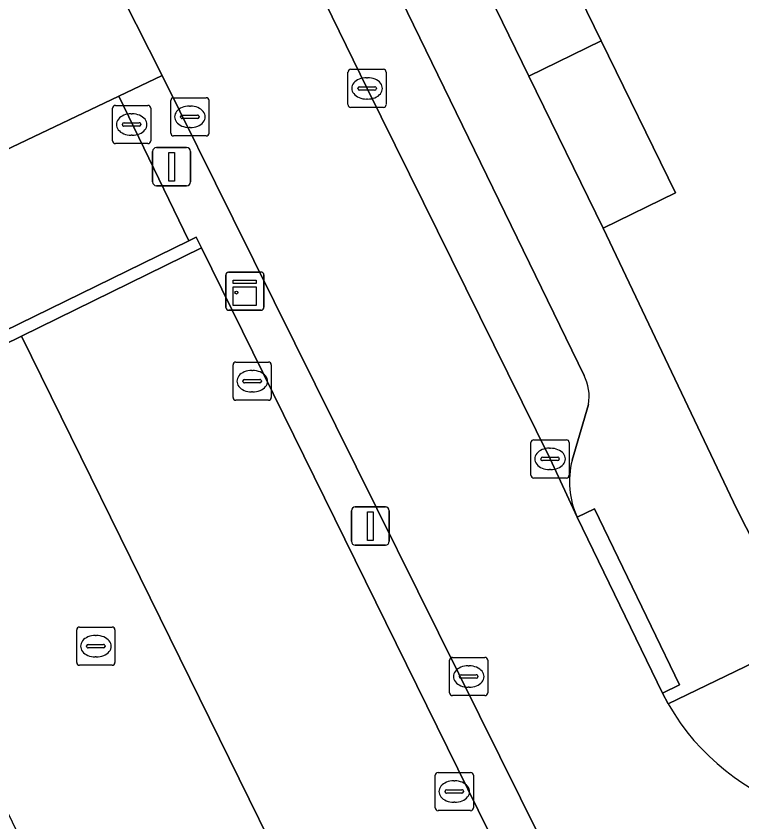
# Model space of a CAD drawing. Extents: x 160455 to 162082, y 388339 to 389736.
# Drawn here: x 161082.33 to 161101.33, y 388870.84 to 388891.93 of the extents above; entities that cross this region are included whole.
import ezdxf

# ---------------------------------------------------------------- set-up
doc = ezdxf.new("R2010")
doc.units = 0
for name, color, linetype in [('IMGEO_Erf', 7, 'Continuous'), ('IMGEO_Groenvoorziening', 7, 'Continuous'), ('IMGEO_Kast', 7, 'Continuous'), ('IMGEO_Kolk', 7, 'Continuous'), ('IMGEO_Lichtmast', 7, 'Continuous'), ('IMGEO_Muur', 7, 'Continuous'), ('IMGEO_Pand', 7, 'Continuous'), ('IMGEO_Parkeervlak_open', 7, 'Continuous'), ('IMGEO_Rijbaan_lokaal_open', 7, 'Continuous'), ('IMGEO_Rioolput', 7, 'Continuous'), ('IMGEO_Voetpad_open', 7, 'Continuous')]:
    doc.layers.add(name, color=color, linetype=linetype)

msp = doc.modelspace()

# ---------------------------------------------------------------- linework, layer by layer
at = {"layer": 'IMGEO_Erf'}
msp.add_lwpolyline([(161127.179, 388885.52), (161124.681, 388890.642), (161122.734, 388889.689), (161122.261, 388889.457), (161118.828, 388887.777), (161113.543, 388885.191), (161107.695, 388882.329), (161102.17, 388893.621), (161107.708, 388896.331), (161105.174, 388901.51), (161099.636, 388898.8), (161094.15, 388910.011), (161087.685, 388906.848), (161089.181, 388903.796), (161091.225, 388899.628), (161093.118, 388900.553), (161095.036, 388896.627), (161097.647, 388891.282), (161099.592, 388887.301), (161097.699, 388886.376), (161101.196, 388879.021), (161102.926, 388875.63)], dxfattribs=at)
at = {"layer": 'IMGEO_Groenvoorziening'}
for points in [[(161086.153, 388890.371), (161085.023, 388889.833), (161086.849, 388886.042), (161087.042, 388886.136), (161087.184, 388885.864), (161095.502, 388868.964), (161095.555, 388868.852), (161095.86, 388868.051), (161096.586, 388868.41)], [(161096.773, 388868.98), (161096.743, 388869.041), (161096.668, 388869.169), (161096.61, 388869.291), (161088.014, 388886.618), (161086.153, 388890.371)]]:
    msp.add_lwpolyline(points, dxfattribs=at)
at = {"layer": 'IMGEO_Kast'}
for p, q in [((161087.82, 388884.301), (161087.82, 388885.142)), ((161087.82, 388885.142), (161087.82, 388884.301)), ((161087.895, 388885.226), (161088.736, 388885.226)), ((161088.736, 388885.226), (161087.895, 388885.226)), ((161088.82, 388885.151), (161088.82, 388884.31)), ((161088.82, 388884.31), (161088.82, 388885.151)), ((161088.745, 388884.226), (161087.904, 388884.226)), ((161087.904, 388884.226), (161088.745, 388884.226))]:
    msp.add_line(p, q, dxfattribs=at)
for points in [[(161088.015, 388885.016), (161088.615, 388885.016), (161088.615, 388884.931), (161088.015, 388884.931), (161088.015, 388885.016)], [(161088.015, 388884.841), (161088.615, 388884.841), (161088.615, 388884.352), (161088.015, 388884.352), (161088.015, 388884.841)]]:
    msp.add_lwpolyline(points, dxfattribs=at)
msp.add_circle((161088.099, 388884.69), 0.0377, dxfattribs=at)
for centre, start, end in [((161087.898, 388885.148), 92.4484, 184.2845), ((161087.898, 388885.148), 92.4484, 184.2845), ((161088.742, 388885.148), 2.4484, 94.2845), ((161088.742, 388885.148), 2.4484, 94.2845), ((161087.898, 388884.304), 182.4484, 274.2845), ((161087.898, 388884.304), 182.4484, 274.2845), ((161088.742, 388884.304), 272.4484, 4.2845), ((161088.742, 388884.304), 272.4484, 4.2845)]:
    msp.add_arc(centre, 0.0779, start, end, dxfattribs=at)
at = {"layer": 'IMGEO_Kolk'}
for p, q in [((161091.094, 388890.534), (161091.946, 388890.534)), ((161091.019, 388889.608), (161091.019, 388890.46)), ((161092.02, 388890.46), (161092.02, 388889.608)), ((161091.507, 388890.314), (161091.532, 388890.314)), ((161091.278, 388890.028), (161091.278, 388890.04)), ((161091.716, 388889.991), (161091.318, 388889.991)), ((161091.321, 388890.077), (161091.719, 388890.077)), ((161091.762, 388890.04), (161091.762, 388890.028)), ((161086.38, 388888.864), (161086.38, 388889.716)), ((161086.455, 388889.79), (161087.307, 388889.79)), ((161087.381, 388889.716), (161087.381, 388888.864)), ((161091.53, 388889.754), (161091.505, 388889.754)), ((161084.856, 388888.662), (161084.856, 388889.514)), ((161084.931, 388889.588), (161085.783, 388889.588)), ((161085.857, 388889.514), (161085.857, 388888.662)), ((161086.868, 388889.57), (161086.893, 388889.57)), ((161091.946, 388889.534), (161091.094, 388889.534)), ((161085.344, 388889.368), (161085.369, 388889.368)), ((161086.639, 388889.284), (161086.639, 388889.296)), ((161086.682, 388889.333), (161087.08, 388889.333)), ((161087.123, 388889.296), (161087.123, 388889.284)), ((161085.115, 388889.082), (161085.115, 388889.094)), ((161085.158, 388889.131), (161085.556, 388889.131)), ((161085.599, 388889.094), (161085.599, 388889.082)), ((161087.077, 388889.247), (161086.679, 388889.247)), ((161085.553, 388889.045), (161085.155, 388889.045)), ((161086.891, 388889.01), (161086.866, 388889.01)), ((161085.367, 388888.808), (161085.342, 388888.808)), ((161087.307, 388888.79), (161086.455, 388888.79)), ((161085.783, 388888.588), (161084.931, 388888.588)), ((161088.011, 388881.944), (161088.011, 388882.796)), ((161088.086, 388882.87), (161088.938, 388882.87)), ((161089.012, 388882.796), (161089.012, 388881.944)), ((161088.499, 388882.65), (161088.524, 388882.65)), ((161088.27, 388882.364), (161088.27, 388882.376)), ((161088.708, 388882.327), (161088.31, 388882.327)), ((161088.313, 388882.413), (161088.711, 388882.413)), ((161088.754, 388882.376), (161088.754, 388882.364)), ((161088.522, 388882.09), (161088.497, 388882.09)), ((161088.938, 388881.87), (161088.086, 388881.87)), ((161095.883, 388880.836), (161096.735, 388880.836)), ((161095.808, 388879.91), (161095.808, 388880.762)), ((161096.809, 388880.762), (161096.809, 388879.91)), ((161096.296, 388880.616), (161096.321, 388880.616)), ((161096.067, 388880.33), (161096.067, 388880.342)), ((161096.505, 388880.293), (161096.107, 388880.293)), ((161096.11, 388880.379), (161096.508, 388880.379)), ((161096.551, 388880.342), (161096.551, 388880.33)), ((161096.319, 388880.056), (161096.294, 388880.056)), ((161096.735, 388879.836), (161095.883, 388879.836)), ((161093.753, 388875.14), (161094.605, 388875.14)), ((161093.678, 388874.214), (161093.678, 388875.066)), ((161094.679, 388875.066), (161094.679, 388874.214)), ((161094.166, 388874.92), (161094.191, 388874.92)), ((161093.937, 388874.634), (161093.937, 388874.646)), ((161094.375, 388874.597), (161093.977, 388874.597)), ((161093.98, 388874.683), (161094.378, 388874.683)), ((161094.421, 388874.646), (161094.421, 388874.634)), ((161094.189, 388874.36), (161094.164, 388874.36)), ((161094.605, 388874.14), (161093.753, 388874.14)), ((161093.301, 388871.204), (161093.301, 388872.056)), ((161093.376, 388872.13), (161094.228, 388872.13)), ((161094.302, 388872.056), (161094.302, 388871.204)), ((161093.789, 388871.91), (161093.814, 388871.91)), ((161093.56, 388871.624), (161093.56, 388871.636)), ((161093.998, 388871.587), (161093.6, 388871.587)), ((161093.603, 388871.673), (161094.001, 388871.673)), ((161094.044, 388871.636), (161094.044, 388871.624)), ((161093.812, 388871.35), (161093.787, 388871.35)), ((161094.228, 388871.13), (161093.376, 388871.13))]:
    msp.add_line(p, q, dxfattribs=at)
for points in [[(161091.094, 388890.534), (161091.946, 388890.534)], [(161091.019, 388889.608), (161091.019, 388890.46)], [(161092.02, 388890.46), (161092.02, 388889.608)], [(161086.38, 388888.864), (161086.38, 388889.716)], [(161086.455, 388889.79), (161087.307, 388889.79)], [(161087.381, 388889.716), (161087.381, 388888.864)], [(161084.856, 388888.662), (161084.856, 388889.514)], [(161084.931, 388889.588), (161085.783, 388889.588)], [(161085.857, 388889.514), (161085.857, 388888.662)], [(161091.946, 388889.534), (161091.094, 388889.534)], [(161087.307, 388888.79), (161086.455, 388888.79)], [(161085.783, 388888.588), (161084.931, 388888.588)], [(161088.011, 388881.944), (161088.011, 388882.796)], [(161088.086, 388882.87), (161088.938, 388882.87)], [(161089.012, 388882.796), (161089.012, 388881.944)], [(161088.938, 388881.87), (161088.086, 388881.87)], [(161095.883, 388880.836), (161096.735, 388880.836)], [(161095.808, 388879.91), (161095.808, 388880.762)], [(161096.809, 388880.762), (161096.809, 388879.91)], [(161096.735, 388879.836), (161095.883, 388879.836)], [(161093.753, 388875.14), (161094.605, 388875.14)], [(161093.678, 388874.214), (161093.678, 388875.066)], [(161094.679, 388875.066), (161094.679, 388874.214)], [(161094.605, 388874.14), (161093.753, 388874.14)], [(161093.301, 388871.204), (161093.301, 388872.056)], [(161093.376, 388872.13), (161094.228, 388872.13)], [(161094.302, 388872.056), (161094.302, 388871.204)], [(161094.228, 388871.13), (161093.376, 388871.13)]]:
    msp.add_lwpolyline(points, dxfattribs=at)
for centre, radius, start, end in [((161091.096, 388890.458), 0.0765, 91.552, 178.448), ((161091.096, 388890.458), 0.0765, 91.552, 178.448), ((161091.944, 388890.458), 0.0765, 1.552, 88.448), ((161091.944, 388890.458), 0.0765, 1.552, 88.448), ((161091.318, 388890.037), 0.0403, 85.8775, 175.7526), ((161091.315, 388890.027), 0.0366, 178.938, 274.7102), ((161091.719, 388890.034), 0.043, 264.8664, 352.4533), ((161091.723, 388890.039), 0.0386, 1.7309, 96.639), ((161086.457, 388889.714), 0.0765, 91.552, 178.448), ((161086.457, 388889.714), 0.0765, 91.552, 178.448), ((161087.305, 388889.714), 0.0765, 1.552, 88.448), ((161087.305, 388889.714), 0.0765, 1.552, 88.448), ((161084.933, 388889.512), 0.0765, 91.552, 178.448), ((161084.933, 388889.512), 0.0765, 91.552, 178.448), ((161085.781, 388889.512), 0.0765, 1.552, 88.448), ((161085.781, 388889.512), 0.0765, 1.552, 88.448), ((161091.096, 388889.61), 0.0765, 181.552, 268.448), ((161091.096, 388889.61), 0.0765, 181.552, 268.448), ((161091.944, 388889.61), 0.0765, 271.552, 358.448), ((161091.944, 388889.61), 0.0765, 271.552, 358.448), ((161086.679, 388889.293), 0.0403, 85.8775, 175.7526), ((161086.676, 388889.283), 0.0366, 178.938, 274.7102), ((161087.08, 388889.29), 0.043, 264.8664, 352.4533), ((161087.084, 388889.295), 0.0386, 1.7309, 96.639), ((161085.155, 388889.091), 0.0403, 85.8775, 175.7526), ((161085.152, 388889.081), 0.0366, 178.938, 274.7102), ((161085.556, 388889.088), 0.043, 264.8664, 352.4533), ((161085.56, 388889.093), 0.0386, 1.7309, 96.639), ((161086.457, 388888.866), 0.0765, 181.552, 268.448), ((161086.457, 388888.866), 0.0765, 181.552, 268.448), ((161087.305, 388888.866), 0.0765, 271.552, 358.448), ((161087.305, 388888.866), 0.0765, 271.552, 358.448), ((161084.933, 388888.664), 0.0765, 181.552, 268.448), ((161084.933, 388888.664), 0.0765, 181.552, 268.448), ((161085.781, 388888.664), 0.0765, 271.552, 358.448), ((161085.781, 388888.664), 0.0765, 271.552, 358.448), ((161088.088, 388882.794), 0.0765, 91.552, 178.448), ((161088.088, 388882.794), 0.0765, 91.552, 178.448), ((161088.936, 388882.794), 0.0765, 1.552, 88.448), ((161088.936, 388882.794), 0.0765, 1.552, 88.448), ((161088.31, 388882.373), 0.0403, 85.8775, 175.7526), ((161088.307, 388882.363), 0.0366, 178.938, 274.7102), ((161088.711, 388882.37), 0.043, 264.8664, 352.4533), ((161088.715, 388882.375), 0.0386, 1.7309, 96.639), ((161088.088, 388881.946), 0.0765, 181.552, 268.448), ((161088.088, 388881.946), 0.0765, 181.552, 268.448), ((161088.936, 388881.946), 0.0765, 271.552, 358.448), ((161088.936, 388881.946), 0.0765, 271.552, 358.448), ((161095.885, 388880.76), 0.0765, 91.552, 178.448), ((161095.885, 388880.76), 0.0765, 91.552, 178.448), ((161096.733, 388880.76), 0.0765, 1.552, 88.448), ((161096.733, 388880.76), 0.0765, 1.552, 88.448), ((161096.107, 388880.339), 0.0403, 85.8775, 175.7526), ((161096.104, 388880.329), 0.0366, 178.938, 274.7102), ((161096.508, 388880.336), 0.043, 264.8664, 352.4533), ((161096.512, 388880.341), 0.0386, 1.7309, 96.639), ((161095.885, 388879.912), 0.0765, 181.552, 268.448), ((161095.885, 388879.912), 0.0765, 181.552, 268.448), ((161096.733, 388879.912), 0.0765, 271.552, 358.448), ((161096.733, 388879.912), 0.0765, 271.552, 358.448), ((161093.755, 388875.064), 0.0765, 91.552, 178.448), ((161093.755, 388875.064), 0.0765, 91.552, 178.448), ((161094.603, 388875.064), 0.0765, 1.552, 88.448), ((161094.603, 388875.064), 0.0765, 1.552, 88.448), ((161093.977, 388874.643), 0.0403, 85.8775, 175.7526), ((161093.974, 388874.633), 0.0366, 178.938, 274.7102), ((161094.378, 388874.64), 0.043, 264.8664, 352.4533), ((161094.382, 388874.645), 0.0386, 1.7309, 96.639), ((161093.755, 388874.216), 0.0765, 181.552, 268.448), ((161093.755, 388874.216), 0.0765, 181.552, 268.448), ((161094.603, 388874.216), 0.0765, 271.552, 358.448), ((161094.603, 388874.216), 0.0765, 271.552, 358.448), ((161093.378, 388872.054), 0.0765, 91.552, 178.448), ((161093.378, 388872.054), 0.0765, 91.552, 178.448), ((161094.226, 388872.054), 0.0765, 1.552, 88.448), ((161094.226, 388872.054), 0.0765, 1.552, 88.448), ((161093.6, 388871.633), 0.0403, 85.8775, 175.7526), ((161093.597, 388871.623), 0.0366, 178.938, 274.7102), ((161094.001, 388871.63), 0.043, 264.8664, 352.4533), ((161094.005, 388871.635), 0.0386, 1.7309, 96.639), ((161093.378, 388871.206), 0.0765, 181.552, 268.448), ((161093.378, 388871.206), 0.0765, 181.552, 268.448), ((161094.226, 388871.206), 0.0765, 271.552, 358.448), ((161094.226, 388871.206), 0.0765, 271.552, 358.448)]:
    msp.add_arc(centre, radius, start, end, dxfattribs=at)
for centre, major_axis, ratio, start_param, end_param in [((161091.506, 388890.034), (-0.387, 0.002), 0.722429, 4.712389, 7.853982), ((161091.531, 388890.034), (-0.39, 0.002), 0.717154, 1.570796, 4.712389), ((161086.867, 388889.29), (-0.387, 0.002), 0.722429, 4.712389, 7.853982), ((161086.892, 388889.29), (-0.39, 0.002), 0.717154, 1.570796, 4.712389), ((161085.343, 388889.088), (-0.387, 0.002), 0.722429, 4.712389, 7.853982), ((161085.368, 388889.088), (-0.39, 0.002), 0.717154, 1.570796, 4.712389), ((161088.498, 388882.37), (-0.387, 0.002), 0.722429, 4.712389, 7.853982), ((161088.523, 388882.37), (-0.39, 0.002), 0.717154, 1.570796, 4.712389), ((161096.295, 388880.336), (-0.387, 0.002), 0.722429, 4.712389, 7.853982), ((161096.32, 388880.336), (-0.39, 0.002), 0.717154, 1.570796, 4.712389), ((161094.165, 388874.64), (-0.387, 0.002), 0.722429, 4.712389, 7.853982), ((161094.19, 388874.64), (-0.39, 0.002), 0.717154, 1.570796, 4.712389), ((161093.788, 388871.63), (-0.387, 0.002), 0.722429, 4.712389, 7.853982), ((161093.813, 388871.63), (-0.39, 0.002), 0.717154, 1.570796, 4.712389)]:
    msp.add_ellipse(centre, major_axis=major_axis, ratio=ratio, start_param=start_param, end_param=end_param, dxfattribs=at)
at = {"layer": 'IMGEO_Lichtmast'}
for p, q in [((161086.006, 388888.485), (161086.796, 388888.485)), ((161086.796, 388888.485), (161086.006, 388888.485)), ((161085.906, 388887.585), (161085.906, 388888.385)), ((161085.906, 388888.385), (161085.906, 388887.585)), ((161086.896, 388888.385), (161086.896, 388887.585)), ((161086.896, 388887.585), (161086.896, 388888.385)), ((161086.796, 388887.485), (161086.006, 388887.485)), ((161086.006, 388887.485), (161086.796, 388887.485)), ((161091.109, 388878.179), (161091.109, 388878.979)), ((161091.109, 388878.979), (161091.109, 388878.179)), ((161091.209, 388879.079), (161091.999, 388879.079)), ((161091.999, 388879.079), (161091.209, 388879.079)), ((161092.099, 388878.979), (161092.099, 388878.179)), ((161092.099, 388878.179), (161092.099, 388878.979)), ((161091.999, 388878.079), (161091.209, 388878.079)), ((161091.209, 388878.079), (161091.999, 388878.079))]:
    msp.add_line(p, q, dxfattribs=at)
for points in [[(161086.326, 388888.36), (161086.476, 388888.36), (161086.476, 388887.61), (161086.326, 388887.61), (161086.326, 388888.36)], [(161091.529, 388878.954), (161091.679, 388878.954), (161091.679, 388878.204), (161091.529, 388878.204), (161091.529, 388878.954)]]:
    msp.add_lwpolyline(points, dxfattribs=at)
for centre, start, end in [((161086.006, 388888.385), 90, 180), ((161086.006, 388888.385), 90, 180), ((161086.796, 388888.385), 0, 90), ((161086.796, 388888.385), 360, 90), ((161086.006, 388887.585), 180, 270), ((161086.006, 388887.585), 180, 270), ((161086.796, 388887.585), 270, 0), ((161086.796, 388887.585), 270, 0), ((161091.209, 388878.979), 90, 180), ((161091.209, 388878.979), 90, 180), ((161091.999, 388878.979), 0, 90), ((161091.999, 388878.979), 360, 90), ((161091.209, 388878.179), 180, 270), ((161091.209, 388878.179), 180, 270), ((161091.999, 388878.179), 270, 0), ((161091.999, 388878.179), 270, 0)]:
    msp.add_arc(centre, 0.1, start, end, dxfattribs=at)
at = {"layer": 'IMGEO_Muur'}
msp.add_lwpolyline([(161097.699, 388886.376), (161101.196, 388879.021)], dxfattribs=at)
msp.add_lwpolyline([(161077.256, 388880.995), (161082.469, 388883.552), (161087.184, 388885.864), (161087.042, 388886.136), (161086.849, 388886.042), (161076.749, 388881.104), (161071.313, 388878.446), (161071.443, 388878.171), (161074.319, 388879.555)], close=True, dxfattribs=at)
at = {"layer": 'IMGEO_Pand'}
for points in [[(161097.647, 388891.282), (161095.036, 388896.627), (161093.149, 388895.689), (161095.757, 388890.351)], [(161097.647, 388891.282), (161095.757, 388890.351), (161097.699, 388886.376), (161099.592, 388887.301)]]:
    msp.add_lwpolyline(points, close=True, dxfattribs=at)
at = {"layer": 'IMGEO_Parkeervlak_open'}
for points in [[(161085.985, 388901.416), (161086.153, 388901.081), (161086.939, 388899.524), (161088.6, 388896.027), (161091.519, 388890.034), (161096.308, 388880.335), (161097.019, 388878.812)], [(161097.197, 388882.521), (161090.19, 388896.94), (161088.84, 388899.671)], [(161096.885, 388880.299), (161097.314, 388881.762)]]:
    msp.add_lwpolyline(points, dxfattribs=at)
for points in [[(161085.023, 388889.833), (161068.844, 388882.13), (161068.874, 388882.082), (161070.749, 388878.17), (161071.313, 388878.446), (161076.749, 388881.104), (161086.849, 388886.042)], [(161090.764, 388866.697), (161095.502, 388868.964), (161087.184, 388885.864), (161082.469, 388883.552)]]:
    msp.add_lwpolyline(points, close=True, dxfattribs=at)
for centre, radius, start, end in [((161096.134, 388881.969), 1.198, 350.0649, 27.4615), ((161099.047, 388879.744), 2.232, 165.6133, 204.6852)]:
    msp.add_arc(centre, radius, start, end, dxfattribs=at)
at = {"layer": 'IMGEO_Rijbaan_lokaal_open'}
for points in [[(161068.179, 388905.883), (161068.276, 388905.655), (161071.407, 388899.358), (161069.164, 388898.255), (161069.887, 388896.777), (161071.29, 388893.91), (161070.631, 388893.593), (161070.753, 388893.358), (161064.755, 388890.424), (161068.599, 388882.532), (161068.844, 388882.13), (161085.023, 388889.833), (161086.153, 388890.371), (161083.103, 388896.411)], [(161099.4, 388873.927), (161099.25, 388874.207), (161097.019, 388878.812), (161096.308, 388880.335), (161091.519, 388890.034), (161088.6, 388896.027), (161086.939, 388899.524), (161086.153, 388901.081), (161082.068, 388899.039), (161081.87, 388898.942), (161083.103, 388896.411), (161086.153, 388890.371), (161088.014, 388886.618), (161096.61, 388869.291)], [(161090.764, 388866.697), (161082.469, 388883.552), (161077.256, 388880.995), (161100.006, 388834.482), (161105.012, 388836.932), (161106.245, 388834.416), (161108.744, 388835.625), (161097.653, 388858.301), (161096.551, 388860.737), (161096.73, 388860.823)]]:
    msp.add_lwpolyline(points, dxfattribs=at)
msp.add_arc((161104.694, 388876.953), 6.098, 209.7482, 295.4143, dxfattribs=at)
at = {"layer": 'IMGEO_Rioolput'}
for p, q in [((161083.919, 388875.008), (161083.919, 388875.86)), ((161083.994, 388875.934), (161084.846, 388875.934)), ((161084.92, 388875.86), (161084.92, 388875.008)), ((161084.407, 388875.714), (161084.432, 388875.714)), ((161084.178, 388875.428), (161084.178, 388875.44)), ((161084.616, 388875.391), (161084.218, 388875.391)), ((161084.221, 388875.477), (161084.619, 388875.477)), ((161084.662, 388875.44), (161084.662, 388875.428)), ((161084.43, 388875.154), (161084.405, 388875.154)), ((161084.846, 388874.934), (161083.994, 388874.934))]:
    msp.add_line(p, q, dxfattribs=at)
for points in [[(161083.919, 388875.008), (161083.919, 388875.86)], [(161083.994, 388875.934), (161084.846, 388875.934)], [(161084.92, 388875.86), (161084.92, 388875.008)], [(161084.846, 388874.934), (161083.994, 388874.934)]]:
    msp.add_lwpolyline(points, dxfattribs=at)
for centre, radius, start, end in [((161083.996, 388875.858), 0.0765, 91.552, 178.448), ((161083.996, 388875.858), 0.0765, 91.552, 178.448), ((161084.844, 388875.858), 0.0765, 1.552, 88.448), ((161084.844, 388875.858), 0.0765, 1.552, 88.448), ((161084.218, 388875.437), 0.0403, 85.8775, 175.7526), ((161084.215, 388875.427), 0.0366, 178.938, 274.7102), ((161084.619, 388875.434), 0.043, 264.8664, 352.4533), ((161084.623, 388875.439), 0.0386, 1.7309, 96.639), ((161083.996, 388875.01), 0.0765, 181.552, 268.448), ((161083.996, 388875.01), 0.0765, 181.552, 268.448), ((161084.844, 388875.01), 0.0765, 271.552, 358.448), ((161084.844, 388875.01), 0.0765, 271.552, 358.448)]:
    msp.add_arc(centre, radius, start, end, dxfattribs=at)
for centre, major_axis, ratio, start_param, end_param in [((161084.406, 388875.434), (-0.387, 0.002), 0.722429, 4.712389, 7.853982), ((161084.431, 388875.434), (-0.39, 0.002), 0.717154, 1.570796, 4.712389)]:
    msp.add_ellipse(centre, major_axis=major_axis, ratio=ratio, start_param=start_param, end_param=end_param, dxfattribs=at)
at = {"layer": 'IMGEO_Voetpad_open'}
for points in [[(161097.019, 388878.812), (161097.468, 388879.03), (161099.699, 388874.425), (161099.25, 388874.207), (161099.4, 388873.927), (161102.926, 388875.63), (161101.196, 388879.021), (161097.699, 388886.376), (161095.757, 388890.351), (161093.149, 388895.689), (161091.225, 388899.628), (161089.181, 388903.796)], [(161088.84, 388899.671), (161090.19, 388896.94), (161097.197, 388882.521)], [(161097.314, 388881.762), (161096.885, 388880.299)], [(161102.926, 388875.63), (161099.4, 388873.927)]]:
    msp.add_lwpolyline(points, dxfattribs=at)
msp.add_lwpolyline([(161099.25, 388874.207), (161099.699, 388874.425), (161097.468, 388879.03), (161097.019, 388878.812)], close=True, dxfattribs=at)
for centre, radius, start, end in [((161096.134, 388881.969), 1.198, 350.0649, 27.4615), ((161099.047, 388879.744), 2.232, 165.6133, 204.6852), ((161104.694, 388876.953), 6.098, 209.7482, 295.4143)]:
    msp.add_arc(centre, radius, start, end, dxfattribs=at)

doc.saveas('drawing.dxf')
